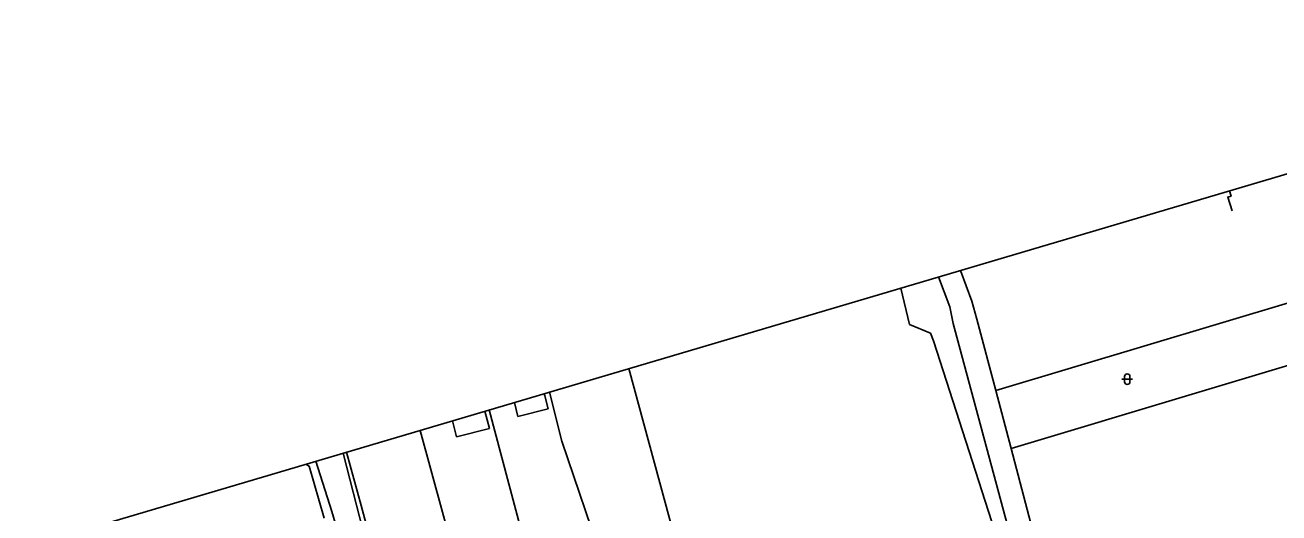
# Model space of a CAD drawing. Extents: x -493753 to -49290, y -1127285 to -112654.
# Drawn here: x -493693 to -493575.9, y -1126752.6 to -1126707 of the extents above; entities that cross this region are included whole.
import ezdxf

# ---------------------------------------------------------------- set-up
doc = ezdxf.new("R2010")
doc.units = 0
for name, color, linetype in [('Vrstva 1', 7, 'Continuous'), ('Vrstva 10', 7, 'Continuous'), ('Vrstva 11', 7, 'Continuous'), ('Vrstva 36', 7, 'Continuous'), ('Vrstva 5', 7, 'Continuous'), ('Vrstva 60', 7, 'Continuous'), ('Vrstva 7', 7, 'Continuous'), ('Vrstva 8', 7, 'Continuous')]:
    doc.layers.add(name, color=color, linetype=linetype)

msp = doc.modelspace()

# ---------------------------------------------------------------- linework, layer by layer
at = {"layer": 'Vrstva 1'}
msp.add_line((-492950.39, -1126535.73), (-493753.129, -1126773.634), dxfattribs=at)
at = {"layer": 'Vrstva 10'}
for p, q in [((-493605.656, -1126729.928), (-493604.59, -1126732.8)), ((-493607.689, -1126730.531), (-493606.63, -1126733.33)), ((-493606.63, -1126733.33), (-493606.33, -1126734.88)), ((-493604.59, -1126732.8), (-493604.11, -1126734.48)), ((-493599.47, -1126760.47), (-493606.33, -1126734.88)), ((-493664.35, -1126752.47), (-493665.85, -1126747.768)), ((-493662.04, -1126751.88), (-493663.282, -1126747.007)), ((-493662.04, -1126751.88), (-493658, -1126767.38))]:
    msp.add_line(p, q, dxfattribs=at)
for points in [[(-493604.11, -1126734.48), (-493602.36, -1126741.14), (-493600.92, -1126746.58), (-493597.42, -1126759.89)], [(-493664.35, -1126752.47), (-493663.77, -1126754.35), (-493658.46, -1126774.22), (-493655.85, -1126784.41), (-493654.12, -1126791.36)]]:
    msp.add_lwpolyline(points, dxfattribs=at)
at = {"layer": 'Vrstva 11'}
for p, q in [((-493644.15, -1126742.87), (-493644.46, -1126741.64)), ((-493650.049, -1126743.085), (-493649.63, -1126744.7)), ((-493647.298, -1126742.27), (-493646.97, -1126743.58)), ((-493646.97, -1126743.58), (-493644.15, -1126742.87)), ((-493652.7, -1126745.49), (-493653.088, -1126743.986)), ((-493649.63, -1126744.7), (-493652.7, -1126745.49))]:
    msp.add_line(p, q, dxfattribs=at)
for points in [[(-493566.1, -1126730.3), (-493567.66, -1126730.75), (-493602.36, -1126741.14)], [(-493600.92, -1126746.58), (-493566.8, -1126736.33), (-493564.25, -1126735.56)], [(-493632.32, -1126754.94), (-493636.609, -1126739.102)], [(-493645.45, -1126758.78), (-493649.651, -1126742.967)], [(-493650.76, -1126764.5), (-493656.099, -1126744.878)], [(-493639.02, -1126757.26), (-493642.87, -1126745.9)]]:
    msp.add_lwpolyline(points, dxfattribs=at)
at = {"layer": 'Vrstva 36'}
for p, q in [((-493589.58, -1126740.09), (-493590.58, -1126740.09)), ((-493590.33, -1126740.34), (-493590.33, -1126739.84)), ((-493589.83, -1126740.34), (-493589.83, -1126739.84))]:
    msp.add_line(p, q, dxfattribs=at)
for centre, start, end in [((-493590.08, -1126739.84), 0, 180), ((-493590.08, -1126740.34), 180, 0)]:
    msp.add_arc(centre, 0.25, start, end, dxfattribs=at)
at = {"layer": 'Vrstva 5'}
msp.add_line((-493644.509, -1126741.443), (-493644.46, -1126741.64), dxfattribs=at)
msp.add_lwpolyline([(-493580.528, -1126722.482), (-493580.38, -1126722.98), (-493580.69, -1126723.07), (-493580.3, -1126724.37)], dxfattribs=at)
at = {"layer": 'Vrstva 60'}
msp.add_line((-493125, -1126587.478), (-493750, -1126772.707), dxfattribs=at)
at = {"layer": 'Vrstva 7'}
for p, q in [((-493610.41, -1126734.98), (-493608.45, -1126735.8)), ((-493608.17, -1126736.52), (-493600.18, -1126761.31)), ((-493642.87, -1126745.9), (-493644.008, -1126741.295)), ((-493666.782, -1126748.044), (-493666.46, -1126748.24)), ((-493666.46, -1126748.24), (-493665.05, -1126753.08)), ((-493657.51, -1126767.3), (-493661.6, -1126751.89))]:
    msp.add_line(p, q, dxfattribs=at)
msp.add_lwpolyline([(-493661.6, -1126751.89), (-493662.96, -1126746.911)], dxfattribs=at)
at = {"layer": 'Vrstva 8'}
for p, q in [((-493611.228, -1126731.58), (-493610.41, -1126734.98)), ((-493608.17, -1126736.52), (-493608.45, -1126735.8))]:
    msp.add_line(p, q, dxfattribs=at)

doc.saveas('drawing.dxf')
